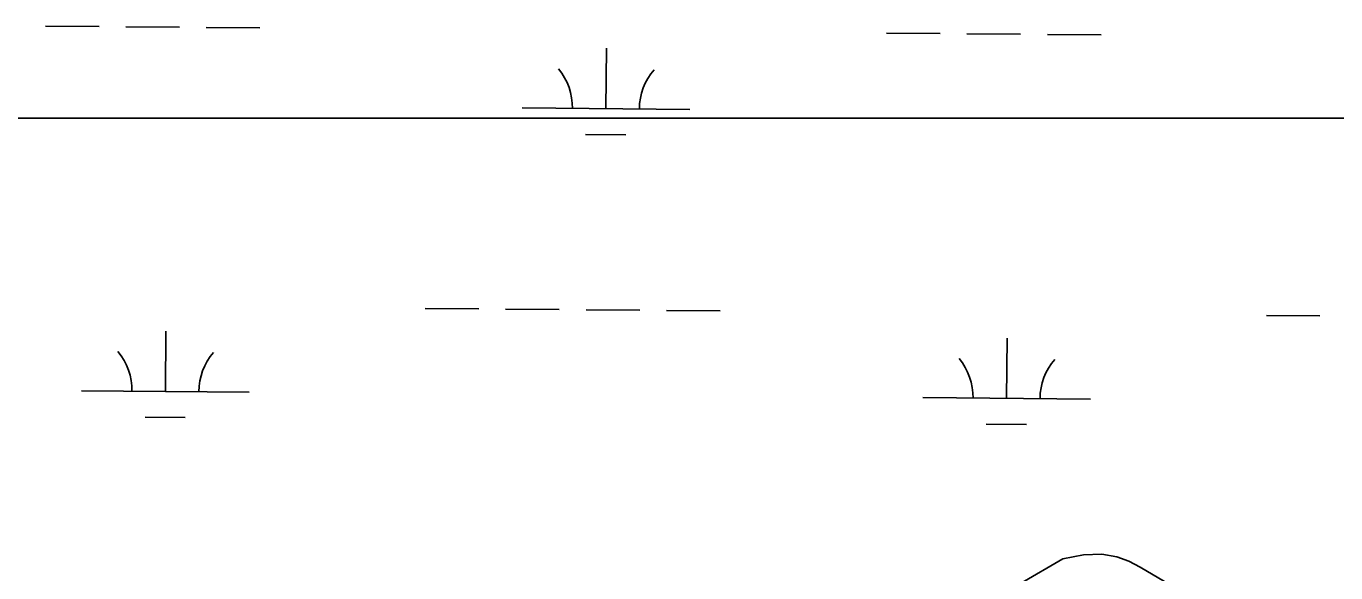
# Model space of a CAD drawing. Extents: x 3271442 to 3309282, y 752266 to 777610.
# Drawn here: x 3303240 to 3304022, y 769378 to 769704 of the extents above; entities that cross this region are included whole.
import ezdxf

# ---------------------------------------------------------------- set-up
doc = ezdxf.new("R2010")
doc.units = 0
doc.layers.add('V-SITE-VEGE', color=7, linetype='Continuous')
doc.layers.add('V-WETL-SWMP', color=7, linetype='Continuous')

msp = doc.modelspace()

# ---------------------------------------------------------------- linework, layer by layer
at = {"layer": 'V-SITE-VEGE'}
for p, q in [((3303833.67, 769371.73), (3303858.76, 769386.52)), ((3303858.76, 769386.52), (3303871.11, 769388.84)), ((3303871.11, 769388.84), (3303882.02, 769389.35)), ((3303882.02, 769389.35), (3303890.99, 769387.78)), ((3303890.99, 769387.78), (3303898.13, 769385.18)), ((3303898.13, 769385.18), (3303904.89, 769381.53)), ((3303904.89, 769381.53), (3303926.18, 769369.04))]:
    msp.add_line(p, q, dxfattribs=at)
at = {"layer": 'V-WETL-SWMP'}
for p, q in [((3303251.75, 769704.21), (3303283.75, 769703.94)), ((3303299.75, 769703.81), (3303331.75, 769703.55)), ((3303347.75, 769703.42), (3303379.75, 769703.15)), ((3303753.64, 769700.07), (3303785.64, 769699.81)), ((3303801.64, 769699.68), (3303833.64, 769699.42)), ((3303849.64, 769699.28), (3303881.64, 769699.02)), ((3303586.2, 769655.02), (3303586.5, 769691.02)), ((3303536.2, 769655.43), (3303636.2, 769654.61)), ((3301101.06, 769649.41), (3304541.9, 769649.41)), ((3303574.08, 769639.69), (3303598.08, 769639.49)), ((3303478.38, 769535.84), (3303510.37, 769535.57)), ((3303526.37, 769535.44), (3303558.37, 769535.18)), ((3303574.37, 769535.04), (3303606.37, 769534.78)), ((3303622.37, 769534.65), (3303654.37, 769534.39)), ((3303980.27, 769531.7), (3304012.27, 769531.44)), ((3303323.37, 769486.37), (3303323.67, 769522.37)), ((3303825.26, 769482.23), (3303825.56, 769518.23)), ((3303273.37, 769486.78), (3303373.37, 769485.96)), ((3303775.26, 769482.65), (3303875.26, 769481.82)), ((3303311.24, 769471.04), (3303335.24, 769470.84)), ((3303813.14, 769466.9), (3303837.13, 769466.71))]:
    msp.add_line(p, q, dxfattribs=at)
for points in [[(3304536.91, 769640.15), (3304541.72, 769648.99), (3304541.9, 769649.41), (3301101.06, 769649.41)], [(3303833.67, 769371.73), (3303858.76, 769386.52), (3303871.11, 769388.84), (3303882.02, 769389.35), (3303890.99, 769387.78), (3303898.13, 769385.18), (3303904.88, 769381.53), (3303926.18, 769369.04)]]:
    msp.add_lwpolyline(points, dxfattribs=at)
for centre, start, end in [((3303530.97, 769655.95), 358.75626, 40.29991), ((3303641.45, 769655.04), 138.75625, 180.29991), ((3303268.13, 769487.3), 358.75626, 40.29992), ((3303378.62, 769486.39), 138.75625, 180.29991), ((3303770.02, 769483.16), 358.75626, 40.29992), ((3303880.51, 769482.25), 138.75625, 180.29991)]:
    msp.add_arc(centre, 35.25, start, end, dxfattribs=at)

doc.saveas('drawing.dxf')
